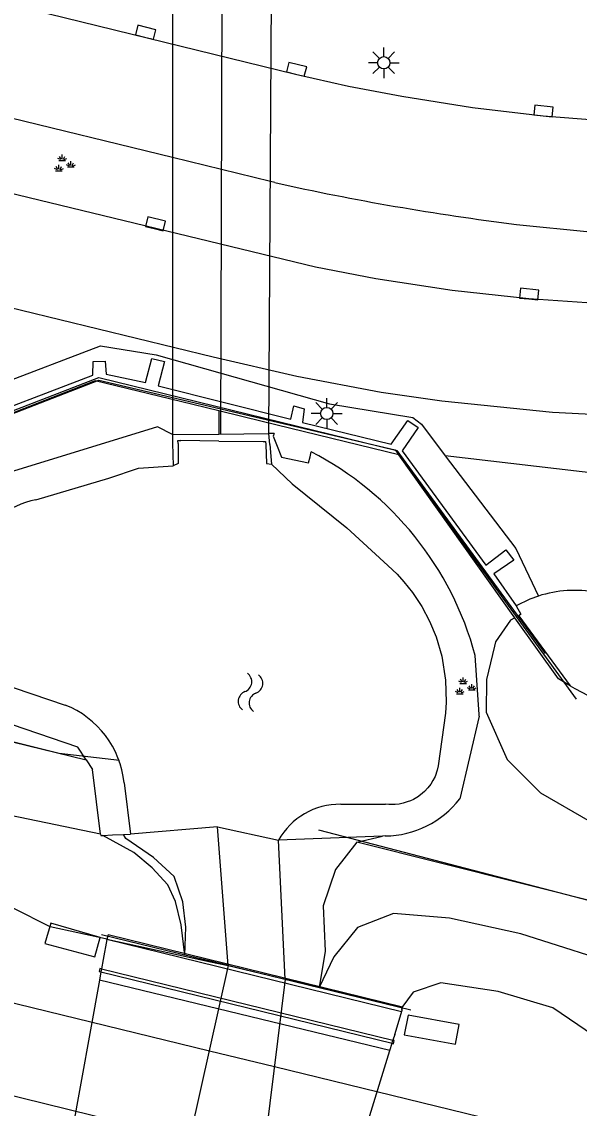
# Model space of a CAD drawing. Extents: x 125000 to 129004, y 397500 to 399008.
# Drawn here: x 127223.8 to 127246.47, y 398493.51 to 398537.67 of the extents above; entities that cross this region are included whole.
import ezdxf

# ---------------------------------------------------------------- set-up
doc = ezdxf.new("R2010")
doc.units = 0
for name, color, linetype in [('gg-afsc-geluidsscherm', 7, 'Continuous'), ('gg-afsc-hekwerk', 7, 'Continuous'), ('gg-aspt-spoorlijn', 7, 'Continuous'), ('gg-bbg-overig bouwwerk', 7, 'Continuous'), ('gg-knt-BGT kruinlijn', 7, 'Continuous'), ('gg-knt-bovenkant onderkant talud', 7, 'Continuous'), ('gg-knt-bronhoudergrens', 7, 'Continuous'), ('gg-knt-verharding', 7, 'Continuous'), ('gg-knt-verharding niveau 01', 7, 'Continuous'), ('gg-kntw-beschoeiing', 7, 'Continuous'), ('gg-kntw-bovenkant insteek waterloop', 7, 'Continuous'), ('gg-kntw-waterlijn', 7, 'Continuous'), ('gg-kwrk-duiker nz buis', 7, 'Continuous'), ('gg-kwrk-duiker nz vlak', 7, 'Continuous'), ('gg-kwrk-faunavoorziening', 7, 'Continuous'), ('gg-kwrk-kunstwerk', 7, 'Continuous'), ('gg-kwrk-kunstwerk niveau 01', 7, 'Continuous'), ('gg-kwrk-uitstroombak niveau min 01', 7, 'Continuous'), ('gt-grn-groengrens', 7, 'Continuous'), ('gt-symb-groenvak', 7, 'Continuous'), ('gt-symb-kolk', 7, 'Continuous'), ('gt-symb-lichtmast', 7, 'Continuous'), ('gt-symb-watersymbool', 7, 'Continuous'), ('gx-grn-maaiveld', 7, 'Continuous'), ('gx-knt-lijn weginrichtingselement', 7, 'Continuous')]:
    doc.layers.add(name, color=color, linetype=linetype)

# ---------------------------------------------------------------- blocks, each defined once
blk = doc.blocks.new('gt0-GRVAK')
at = {"layer": 'gt-symb-groenvak'}
for p, q in [((-0.11, 0.189), (-0.228, 0.24)), ((-0.182, 0.153), (0.088, 0.153)), ((-0.091, 0.211), (-0.156, 0.322)), ((-0.047, 0.214), (-0.047, 0.393)), ((-0.004, 0.211), (0.061, 0.322)), ((0.015, 0.189), (0.133, 0.24)), ((0.262, -0.052), (0.197, 0.059)), ((0.305, -0.049), (0.305, 0.13)), ((0.349, -0.052), (0.414, 0.059)), ((-0.245, -0.228), (-0.363, -0.177)), ((-0.318, -0.264), (-0.047, -0.264)), ((-0.226, -0.206), (-0.291, -0.095)), ((-0.183, -0.203), (-0.183, -0.024)), ((-0.139, -0.206), (-0.074, -0.095)), ((-0.12, -0.228), (-0.002, -0.177)), ((0.243, -0.074), (0.125, -0.023)), ((0.17, -0.11), (0.441, -0.11)), ((0.368, -0.074), (0.486, -0.023))]:
    blk.add_line(p, q, dxfattribs=at)
blk = doc.blocks.new('gt0-KOLK')
at = {"layer": 'gt-symb-kolk'}
blk.add_lwpolyline([(0, 0), (0.375, 0), (0.375, 0.4), (-0.375, 0.4), (-0.375, 0), (0, 0)], dxfattribs=at)
blk = doc.blocks.new('gt0-LMAST')
at = {"layer": 'gt-symb-lichtmast'}
for p, q in [((-0.005, 0.246), (-0.005, 0.621)), ((-0.182, 0.173), (-0.447, 0.438)), ((0.172, 0.173), (0.437, 0.438)), ((-0.255, -0.004), (-0.63, -0.004)), ((-0.182, -0.181), (-0.447, -0.446)), ((-0.005, -0.254), (-0.005, -0.629)), ((0.437, -0.446), (0.172, -0.181)), ((0.245, -0.004), (0.62, -0.004))]:
    blk.add_line(p, q, dxfattribs=at)
blk.add_circle((-0.005, -0.004), 0.25, dxfattribs=at)
blk = doc.blocks.new('gt0-WA')
at = {"layer": 'gt-symb-watersymbool'}
for centre, start, end in [((-0.323, 0.022), 28.0725, 151.9275), ((0.427, 0.422), 208.0725, 331.9275), ((-0.323, -0.428), 28.0725, 151.9275), ((0.427, -0.028), 208.0725, 331.9275)]:
    blk.add_arc(centre, 0.425, start, end, dxfattribs=at)

msp = doc.modelspace()

# ---------------------------------------------------------------- linework, layer by layer
at = {"layer": 'gg-afsc-geluidsscherm'}
msp.add_lwpolyline([(127217.392, 398519.52), (127226.93, 398523.208), (127239.051, 398520.245), (127245.077, 398511.986)], dxfattribs=at)
at = {"layer": 'gg-afsc-hekwerk'}
for points in [[(127227.779, 398507.64), (127225.317, 398507.926), (127223.701, 398508.328), (127214.816, 398510.472), (127195.157, 398515.216), (127133.605, 398530.301), (127121.337, 398533.335), (127057.413, 398548.929), (126976.251, 398568.662), (126973.499, 398571.487)], [(127246.291, 398510.568), (127248.426, 398509.444), (127272.905, 398503.462), (127431.882, 398463.962), (127622.47, 398416.533)], [(127235.869, 398504.828), (127248.434, 398501.551), (127250.373, 398501.062), (127251.893, 398500.714), (127266.618, 398497.031), (127281.356, 398493.345), (127296.096, 398489.586), (127305.931, 398487.111), (127315.713, 398484.655), (127357.521, 398474.116), (127372.329, 398470.398), (127384.573, 398467.344), (127401.759, 398463.007)]]:
    msp.add_lwpolyline(points, dxfattribs=at)
at = {"layer": 'gg-aspt-spoorlijn'}
for p, q in [((126961.311, 398558.08), (127230.658, 398492.252)), ((127231.439, 398495.845), (127234.07, 398495.202))]:
    msp.add_line(p, q, dxfattribs=at)
for points in [[(126962.203, 398561.61), (126992.824, 398554.157), (127231.439, 398495.845)], [(127234.07, 398495.202), (127295.019, 398480.308), (127446.627, 398443.104), (127549.525, 398418.028), (127601.74, 398405.39), (127649.61, 398393.7)]]:
    msp.add_lwpolyline(points, dxfattribs=at)
at = {"layer": 'gg-bbg-overig bouwwerk'}
for points in [[(127226.77, 398499.668), (127226.996, 398500.449), (127224.987, 398501.027), (127224.741, 398500.208), (127226.77, 398499.668)], [(127239.505, 398497.284), (127239.35, 398496.485), (127241.436, 398496.11), (127241.577, 398496.906), (127239.505, 398497.284)]]:
    msp.add_lwpolyline(points, dxfattribs=at)
at = {"layer": 'gg-knt-BGT kruinlijn'}
for centre, radius, start, end in [((127246.251, 398509.878), 4.675, 107.9883, 120.1017), ((127246.263, 398509.85), 4.706, 79.0274, 108.0282)]:
    msp.add_arc(centre, radius, start, end, dxfattribs=at)
at = {"layer": 'gg-knt-bovenkant onderkant talud'}
msp.add_lwpolyline([(127246.101, 398510.678), (127246.291, 398510.568), (127246.593, 398510.409)], dxfattribs=at)
at = {"layer": 'gg-knt-bronhoudergrens'}
msp.add_line((127231.759, 398504.951), (127234.24, 398504.398), dxfattribs=at)
at = {"layer": 'gg-knt-verharding'}
for p, q in [((127229.93, 398532.149), (127071.737, 398570.876)), ((127231.923, 398531.661), (127229.93, 398532.149)), ((127233.913, 398531.174), (127231.923, 398531.661)), ((127234.084, 398531.132), (127233.913, 398531.174))]:
    msp.add_line(p, q, dxfattribs=at)
for points in [[(127000, 398580.711), (127212.875, 398528.598), (127231.59, 398524.046), (127234.987, 398523.263), (127238.412, 398522.615), (127240.879, 398522.255), (127245.371, 398521.803), (127249.887, 398521.574), (127252.387, 398521.524), (127254.883, 398521.537), (127257.377, 398521.618), (127259.414, 398521.753), (127261.445, 398521.956), (127263.89, 398522.277), (127268.294, 398523.002), (127270.251, 398523.401), (127272.905, 398524.011), (127275.544, 398524.682), (127277.738, 398525.306), (127279.912, 398525.997)], [(127081.79, 398573.059), (127234.925, 398535.541), (127237.084, 398535.057), (127239.257, 398534.644), (127242.119, 398534.188), (127244.996, 398533.841), (127248.628, 398533.561), (127252.27, 398533.448), (127255.873, 398533.552), (127259.466, 398533.84), (127263.169, 398534.306), (127266.847, 398534.943), (127270.275, 398535.707), (127273.658, 398536.648), (127277.094, 398537.811), (127280.467, 398539.148), (127283.772, 398540.645), (127286.998, 398542.305), (127289.69, 398543.888), (127292.285, 398545.626)], [(127252.283, 398526.023), (127248.344, 398526.135), (127244.412, 398526.402), (127241.299, 398526.745), (127238.202, 398527.216), (127235.742, 398527.692), (127214.128, 398532.929), (127072.122, 398567.718)], [(127243.918, 398529.431), (127246.905, 398529.127), (127249.904, 398528.971), (127252.429, 398528.949), (127254.953, 398529.026), (127257.69, 398529.178), (127260.422, 398529.406), (127262.641, 398529.665), (127264.851, 398529.995), (127266.824, 398530.353), (127271.063, 398531.271), (127273.323, 398531.846), (127275.67, 398532.568), (127277.992, 398533.365), (127280.07, 398534.137), (127283.965, 398535.753)]]:
    msp.add_lwpolyline(points, dxfattribs=at)
msp.add_arc((127256.943, 398634.009), 105.386, 257.47262, 262.90053, dxfattribs=at)
at = {"layer": 'gg-knt-verharding niveau 01'}
for p, q in [((127227.31, 398500.553), (127227.265, 398500.366)), ((127239.279, 398497.62), (127227.31, 398500.553)), ((127227.259, 398500.367), (127227.112, 398499.556)), ((127227.259, 398500.367), (127227.265, 398500.366)), ((127227.265, 398500.366), (127227.264, 398500.365)), ((127239.233, 398497.432), (127227.264, 398500.365)), ((127227.043, 398499.172), (127227.02, 398499.046)), ((127227.112, 398499.556), (127227.043, 398499.172)), ((127227.043, 398499.172), (127238.891, 398496.268)), ((127226.959, 398498.708), (127225.635, 398491.386)), ((127227.02, 398499.046), (127226.959, 398498.708)), ((127227.02, 398499.046), (127238.853, 398496.147)), ((127238.963, 398496.501), (127239.271, 398497.5)), ((127239.251, 398497.505), (127239.233, 398497.432)), ((127239.251, 398497.505), (127239.279, 398497.62)), ((127239.251, 398497.505), (127239.271, 398497.5)), ((127238.963, 398496.501), (127238.891, 398496.268)), ((127238.763, 398495.857), (127238.853, 398496.147)), ((127238.853, 398496.147), (127238.891, 398496.268)), ((127236.558, 398488.718), (127238.763, 398495.857))]:
    msp.add_line(p, q, dxfattribs=at)
at = {"layer": 'gg-kntw-beschoeiing'}
msp.add_lwpolyline([(127215.305, 398518.591), (127226.93, 398523.099), (127238.975, 398520.268), (127246.338, 398510.128)], dxfattribs=at)
at = {"layer": 'gg-kntw-bovenkant insteek waterloop'}
for p, q in [((127234.062, 398520.934), (127233.852, 398520.927)), ((127242.396, 398509.45), (127241.605, 398506.08)), ((127231.759, 398504.951), (127228.217, 398504.65))]:
    msp.add_line(p, q, dxfattribs=at)
for centre, radius, start, end in [((127229.515, 398508.495), 13.169, 15.0038, 62.6271), ((127238.535, 398508.459), 3.884, 270.6397, 322.2327)]:
    msp.add_arc(centre, radius, start, end, dxfattribs=at)
at = {"layer": 'gg-kntw-waterlijn'}
for p, q in [((127222.142, 398511.048), (127225.565, 398509.895)), ((127227.96, 398506.733), (127228.217, 398504.65))]:
    msp.add_line(p, q, dxfattribs=at)
for centre, radius, start, end in [((127224.174, 398506.354), 3.805, 5.7243, 68.5586), ((127236.724, 398503.021), 2.84, 89.1386, 150.9986)]:
    msp.add_arc(centre, radius, start, end, dxfattribs=at)
at = {"layer": 'gg-kwrk-duiker nz buis'}
msp.add_line((127231.891, 398520.913), (127231.962, 398544.702), dxfattribs=at)
at = {"layer": 'gg-kwrk-duiker nz vlak'}
for p, q in [((127229.93, 398544.713), (127229.93, 398520.898)), ((127233.852, 398520.927), (127233.994, 398544.69))]:
    msp.add_line(p, q, dxfattribs=at)
at = {"layer": 'gg-kwrk-faunavoorziening'}
msp.add_line((127232.191, 398499.308), (127234.504, 398498.749), dxfattribs=at)
at = {"layer": 'gg-kwrk-kunstwerk'}
for points in [[(127220.947, 398522.18), (127221.297, 398521.242), (127226.69, 398523.308), (127226.702, 398523.864), (127227.193, 398523.879), (127227.229, 398523.351), (127228.836, 398523.007), (127229.091, 398523.979), (127229.609, 398523.86), (127229.349, 398522.875), (127234.736, 398521.517), (127234.858, 398522.063), (127235.282, 398521.93), (127235.22, 398521.38), (127238.82, 398520.5), (127239.493, 398521.455), (127239.918, 398521.176), (127239.269, 398520.232)], [(127239.269, 398520.232), (127242.662, 398515.575), (127243.484, 398516.2), (127243.803, 398515.783), (127242.993, 398515.226), (127243.906, 398513.923)], [(127243.906, 398513.923), (127244.086, 398513.587), (127244.005, 398513.524), (127246.101, 398510.678)]]:
    msp.add_lwpolyline(points, dxfattribs=at)
at = {"layer": 'gg-kwrk-kunstwerk niveau 01'}
msp.add_line((127238.763, 398495.857), (127226.959, 398498.708), dxfattribs=at)
at = {"layer": 'gg-kwrk-uitstroombak niveau min 01'}
for p, q in [((127229.93, 398520.898), (127231.81, 398520.912)), ((127229.93, 398520.898), (127229.937, 398520.546)), ((127231.81, 398520.912), (127233.852, 398520.927)), ((127233.887, 398520.485), (127233.852, 398520.927)), ((127229.937, 398520.546), (127229.955, 398519.624)), ((127231.81, 398520.627), (127230.265, 398520.643)), ((127231.81, 398520.627), (127233.614, 398520.608)), ((127233.887, 398520.485), (127233.951, 398519.686))]:
    msp.add_line(p, q, dxfattribs=at)
for points in [[(127230.155, 398520.533), (127230.166, 398519.715), (127229.955, 398519.624)], [(127230.155, 398520.533), (127230.153, 398520.644), (127230.265, 398520.643)], [(127233.614, 398520.608), (127233.714, 398520.607), (127233.72, 398520.487)], [(127233.72, 398520.487), (127233.758, 398519.712), (127233.951, 398519.686)]]:
    msp.add_lwpolyline(points, dxfattribs=at)
at = {"layer": 'gt-grn-groengrens'}
for p, q in [((127221.881, 398522.537), (127227.01, 398524.501)), ((127227.01, 398524.501), (127229.27, 398524.132)), ((127229.27, 398524.132), (127236.312, 398522.142)), ((127236.312, 398522.142), (127239.698, 398521.589)), ((127241.02, 398520.027), (127243.88, 398516.255)), ((127243.88, 398516.255), (127244.807, 398514.325))]:
    msp.add_line(p, q, dxfattribs=at)
for points in [[(127279.912, 398525.997), (127271.786, 398522.917), (127264.233, 398520.872), (127255.408, 398519.622), (127247.394, 398519.281), (127241.02, 398520.027)], [(127239.698, 398521.589), (127240.046, 398521.312), (127241.02, 398520.027)]]:
    msp.add_lwpolyline(points, dxfattribs=at)
at = {"layer": 'gx-grn-maaiveld'}
for p, q in [((127231.81, 398521.855), (127230.257, 398522.234)), ((127231.81, 398521.855), (127231.81, 398520.912)), ((127233.624, 398521.413), (127231.81, 398521.855)), ((127235.52, 398519.986), (127235.57, 398520.189)), ((127209.293, 398511.854), (127226.421, 398507.671)), ((127241.023, 398509.566), (127240.733, 398507.427)), ((127226.421, 398507.671), (127226.684, 398507.279)), ((127227.005, 398504.641), (127226.684, 398507.279)), ((127236.767, 398505.861), (127238.586, 398505.871)), ((127232.191, 398499.308), (127231.759, 398504.951)), ((127227.938, 398504.637), (127228.217, 398504.65)), ((127238.463, 398504.57), (127234.24, 398504.398)), ((127237.422, 398504.328), (127238.463, 398504.57)), ((127238.578, 398504.575), (127238.463, 398504.57)), ((127234.504, 398498.749), (127234.24, 398504.398)), ((127248.434, 398501.551), (127237.422, 398504.328)), ((127227.201, 398500.393), (127224.964, 398500.88)), ((127227.26, 398500.38), (127227.201, 398500.393)), ((127227.259, 398500.367), (127227.26, 398500.38)), ((127232.191, 398499.308), (127229.795, 398488.555)), ((127234.504, 398498.749), (127233.155, 398487.721)), ((127235.891, 398498.414), (127234.504, 398498.749)), ((127239.254, 398497.601), (127235.891, 398498.414)), ((127239.271, 398497.5), (127239.254, 398497.601))]:
    msp.add_line(p, q, dxfattribs=at)
for points in [[(127227.005, 398504.641), (127213.791, 398507.382), (127204.397, 398509.667), (127117.229, 398530.45), (127048.916, 398548.225), (127005.097, 398558.861), (127001.431, 398559.961), (126995.508, 398561.164), (126985.85, 398563.491), (126978.92, 398564.537), (126977.965, 398565.018), (126978.304, 398565.985), (126978.953, 398566.665), (126982.553, 398565.956), (126985.583, 398564.953), (127049.09, 398549.842), (127177.239, 398517.712), (127190.507, 398514.45), (127198.868, 398512.564), (127204.31, 398511.476), (127209.293, 398511.854)], [(127224.964, 398500.88), (127224.953, 398500.882), (127223.455, 398501.643), (127198.277, 398507.782), (127196.765, 398508.21), (127195.023, 398509.366), (127193.389, 398509.756), (127191.583, 398509.514), (127187.1, 398510.271), (127161.354, 398516.821), (127132.825, 398523.923)], [(127230.257, 398522.234), (127226.789, 398523.079), (127219.139, 398520.089)], [(127243.852, 398513.441), (127239.135, 398520.07), (127233.624, 398521.413)], [(127229.93, 398520.898), (127229.318, 398521.206), (127223.464, 398519.404), (127222.837, 398519.211)], [(127234.062, 398520.934), (127234.02, 398520.822), (127234.157, 398520.482)], [(127234.157, 398520.482), (127234.36, 398519.975), (127235.461, 398519.746), (127235.52, 398519.986)], [(127224.376, 398518.241), (127227.339, 398519.113), (127228.545, 398519.519), (127229.955, 398519.624)], [(127233.951, 398519.686), (127234.797, 398518.884), (127237.02, 398517.102), (127238.684, 398515.569)], [(127238.684, 398515.569), (127239.06, 398515.214), (127239.338, 398514.901), (127239.686, 398514.471), (127240.062, 398513.905), (127240.377, 398513.311), (127240.644, 398512.668), (127240.876, 398511.883), (127241.033, 398510.911), (127241.058, 398510.017), (127241.023, 398509.566)], [(127243.852, 398513.441), (127243.667, 398513.34), (127243.056, 398512.463), (127243.016, 398512.292), (127242.698, 398510.936), (127242.685, 398509.607), (127243.539, 398507.685), (127244.885, 398506.322), (127246.913, 398505.157), (127248.822, 398504.392), (127311.629, 398489.278), (127588.989, 398420.466), (127613.8, 398413.998), (127621.691, 398412.421), (127623.453, 398412.832), (127624.599, 398413.519)], [(127246.101, 398510.678), (127245.62, 398510.957), (127243.852, 398513.441)], [(127242.396, 398509.45), (127242.392, 398509.511), (127242.235, 398511.904)], [(127226.421, 398507.671), (127226.076, 398508.185), (127222.863, 398509.278), (127221.322, 398509.802)], [(127240.733, 398507.427), (127240.691, 398507.244), (127240.602, 398506.993), (127240.517, 398506.823), (127240.427, 398506.677), (127240.309, 398506.524), (127240.177, 398506.384), (127240.017, 398506.246), (127239.887, 398506.146), (127239.864, 398506.14), (127239.727, 398506.062), (127239.603, 398506.004), (127239.473, 398505.955), (127239.305, 398505.905), (127239.138, 398505.873), (127238.985, 398505.856), (127238.87, 398505.852), (127238.728, 398505.856), (127238.586, 398505.871)], [(127227.005, 398504.641), (127227.011, 398504.593), (127227.099, 398504.597)], [(127227.099, 398504.597), (127227.485, 398504.615), (127227.938, 398504.637)], [(127230.431, 398499.733), (127230.288, 398500.956), (127230.051, 398501.911), (127229.737, 398502.589), (127229.103, 398503.282), (127228.361, 398503.898), (127227.099, 398504.597)], [(127230.431, 398499.733), (127230.472, 398500.869), (127230.344, 398501.902), (127229.993, 398502.928), (127229.155, 398503.698), (127228.039, 398504.475), (127227.938, 398504.637)], [(127237.422, 398504.328), (127236.558, 398503.217), (127236.049, 398501.728), (127236.138, 398499.893), (127235.891, 398498.414)], [(127267.404, 398493.132), (127264.011, 398494.15), (127260.782, 398495.514), (127257.517, 398496.291), (127254.496, 398497.112), (127248.603, 398499.162), (127244.085, 398500.598), (127241.194, 398501.228), (127238.909, 398501.422), (127237.448, 398500.848), (127236.491, 398499.655), (127235.891, 398498.414)], [(127227.26, 398500.38), (127231.475, 398499.464), (127232.191, 398499.308)], [(127232.191, 398499.308), (127231.478, 398499.48), (127230.431, 398499.733)], [(127227.043, 398499.172), (127226.976, 398499.188), (127226.946, 398499.064), (127227.02, 398499.046)], [(127260.638, 398493.223), (127254.803, 398495.232), (127254.042, 398495.301), (127252.004, 398495.211), (127250.196, 398495.343), (127249.094, 398495.533), (127247.727, 398496.009), (127245.395, 398497.585), (127243.162, 398498.253), (127240.84, 398498.602), (127239.72, 398498.229), (127239.254, 398497.601)], [(127238.853, 398496.147), (127238.915, 398496.131), (127238.945, 398496.255), (127238.891, 398496.268)]]:
    msp.add_lwpolyline(points, dxfattribs=at)
msp.add_arc((127225.258, 398514.197), 4.139, 102.3021, 149.6233, dxfattribs=at)
at = {"layer": 'gx-knt-lijn weginrichtingselement'}
msp.add_line((127227.046, 398500.574), (127239.62, 398497.501), dxfattribs=at)

# ---------------------------------------------------------------- block references
at = {"layer": 'gt-symb-groenvak'}
for p in [(127225.498, 398531.876), (127241.794, 398510.62)]:
    msp.add_blockref('gt0-GRVAK', p, dxfattribs=at)
at = {"layer": 'gt-symb-kolk'}
for p, rotation in [((127228.796, 398537.046), -13.77214543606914), ((127234.925, 398535.541), -13.772145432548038), ((127244.996, 398533.841), -5.796100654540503), ((127229.191, 398529.26), -13.702889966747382), ((127244.412, 398526.402), -5.391463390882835)]:
    msp.add_blockref('gt0-KOLK', p, dxfattribs=dict(at, rotation=rotation))
at = {"layer": 'gt-symb-lichtmast'}
for p in [(127238.523, 398536.006), (127236.203, 398521.75)]:
    msp.add_blockref('gt0-LMAST', p, dxfattribs=at)
at = {"layer": 'gt-symb-watersymbool', "rotation": -97.70065539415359}
msp.add_blockref('gt0-WA', (127233.11, 398510.463), dxfattribs=at)

doc.saveas('drawing.dxf')
